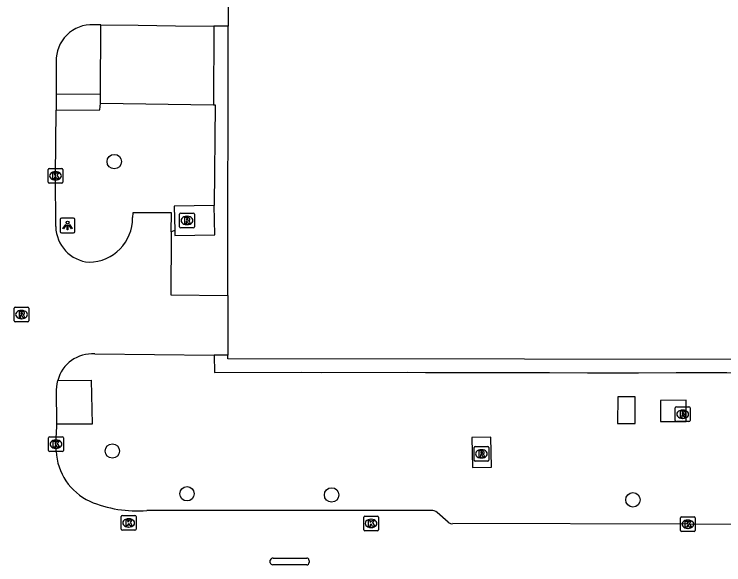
# Model space of a CAD drawing. Extents: x 161477 to 163040, y 383680 to 384868.
# Drawn here: x 162437.3 to 162485.39, y 384189.83 to 384227.16 of the extents above; entities that cross this region are included whole.
import ezdxf

# ---------------------------------------------------------------- set-up
doc = ezdxf.new("R2010")
doc.units = 0
for name, color, linetype in [('IMGEO_Boom', 7, 'Continuous'), ('IMGEO_Groenvoorziening', 7, 'Continuous'), ('IMGEO_Kolk', 7, 'Continuous'), ('IMGEO_Lichtpunt', 7, 'Continuous'), ('IMGEO_Pand', 7, 'Continuous'), ('IMGEO_Parkeervlak_open', 7, 'Continuous'), ('IMGEO_Rijbaan_lokaal_open', 7, 'Continuous'), ('IMGEO_Rioolput', 7, 'Continuous'), ('IMGEO_Voetpad_gesloten', 7, 'Continuous'), ('IMGEO_Voetpad_open', 7, 'Continuous')]:
    doc.layers.add(name, color=color, linetype=linetype)

msp = doc.modelspace()

# ---------------------------------------------------------------- linework, layer by layer
at = {"layer": 'IMGEO_Boom'}
for centre in [(162444.08, 384217.17), (162443.95, 384197.55), (162449.01, 384194.65), (162458.81, 384194.57), (162479.23, 384194.24)]:
    msp.add_circle(centre, 0.489, dxfattribs=at)
at = {"layer": 'IMGEO_Groenvoorziening'}
msp.add_lwpolyline([(162450.855, 384204.054), (162450.87, 384202.869), (162456.775, 384202.886), (162458.143, 384202.87), (162463.979, 384202.889), (162465.179, 384202.879), (162466.55, 384202.869), (162473.583, 384202.873), (162476.143, 384202.855), (162479.61, 384202.857), (162482.167, 384202.869), (162485.598, 384202.861), (162488.186, 384202.838), (162492.839, 384202.849), (162492.84, 384203.365), (162492.852, 384208.794), (162492.843, 384210.19), (162492.866, 384226.29)], dxfattribs=at)
at = {"layer": 'IMGEO_Kolk'}
for p, q in [((162439.598, 384215.777), (162439.598, 384216.629)), ((162439.673, 384216.703), (162440.525, 384216.703)), ((162440.086, 384216.483), (162440.111, 384216.483)), ((162440.599, 384216.629), (162440.599, 384215.777)), ((162440.109, 384215.923), (162440.084, 384215.923)), ((162440.525, 384215.703), (162439.673, 384215.703)), ((162439.704, 384198.515), (162440.556, 384198.515)), ((162439.629, 384197.589), (162439.629, 384198.441)), ((162440.117, 384198.295), (162440.142, 384198.295)), ((162440.63, 384198.441), (162440.63, 384197.589)), ((162440.556, 384197.515), (162439.704, 384197.515)), ((162440.14, 384197.735), (162440.115, 384197.735)), ((162444.632, 384193.174), (162445.484, 384193.174)), ((162444.557, 384192.248), (162444.557, 384193.1)), ((162445.045, 384192.954), (162445.07, 384192.954)), ((162445.558, 384193.1), (162445.558, 384192.248)), ((162460.982, 384192.217), (162460.982, 384193.069)), ((162461.057, 384193.143), (162461.909, 384193.143)), ((162461.47, 384192.923), (162461.495, 384192.923)), ((162461.983, 384193.069), (162461.983, 384192.217)), ((162482.454, 384192.16), (162482.454, 384193.012)), ((162482.529, 384193.086), (162483.381, 384193.086)), ((162482.942, 384192.866), (162482.967, 384192.866)), ((162483.455, 384193.012), (162483.455, 384192.16)), ((162445.068, 384192.394), (162445.043, 384192.394)), ((162461.493, 384192.363), (162461.468, 384192.363)), ((162482.965, 384192.306), (162482.94, 384192.306)), ((162445.484, 384192.174), (162444.632, 384192.174)), ((162461.909, 384192.143), (162461.057, 384192.143)), ((162483.381, 384192.086), (162482.529, 384192.086))]:
    msp.add_line(p, q, dxfattribs=at)
for points in [[(162439.598, 384215.777), (162439.598, 384216.629)], [(162439.673, 384216.703), (162440.525, 384216.703)], [(162439.919, 384216.403), (162440.042, 384216.403), (162440.042, 384216.252), (162440.172, 384216.403), (162440.336, 384216.403), (162440.19, 384216.252), (162440.343, 384216.003), (162440.191, 384216.003), (162440.106, 384216.167), (162440.042, 384216.1), (162440.042, 384216.003), (162439.919, 384216.003), (162439.919, 384216.403)], [(162440.599, 384216.629), (162440.599, 384215.777)], [(162440.525, 384215.703), (162439.673, 384215.703)], [(162439.704, 384198.515), (162440.556, 384198.515)], [(162439.629, 384197.589), (162439.629, 384198.441)], [(162439.95, 384198.215), (162440.073, 384198.215), (162440.073, 384198.064), (162440.203, 384198.215), (162440.367, 384198.215), (162440.221, 384198.064), (162440.374, 384197.815), (162440.222, 384197.815), (162440.137, 384197.979), (162440.073, 384197.912), (162440.073, 384197.815), (162439.95, 384197.815), (162439.95, 384198.215)], [(162440.63, 384198.441), (162440.63, 384197.589)], [(162440.556, 384197.515), (162439.704, 384197.515)], [(162444.632, 384193.174), (162445.484, 384193.174)], [(162444.557, 384192.248), (162444.557, 384193.1)], [(162444.878, 384192.874), (162445.001, 384192.874), (162445.001, 384192.723), (162445.131, 384192.874), (162445.295, 384192.874), (162445.149, 384192.723), (162445.302, 384192.474), (162445.15, 384192.474), (162445.065, 384192.638), (162445.001, 384192.571), (162445.001, 384192.474), (162444.878, 384192.474), (162444.878, 384192.874)], [(162445.558, 384193.1), (162445.558, 384192.248)], [(162460.982, 384192.217), (162460.982, 384193.069)], [(162461.057, 384193.143), (162461.909, 384193.143)], [(162461.303, 384192.843), (162461.426, 384192.843), (162461.426, 384192.692), (162461.556, 384192.843), (162461.72, 384192.843), (162461.574, 384192.692), (162461.727, 384192.443), (162461.575, 384192.443), (162461.49, 384192.607), (162461.426, 384192.54), (162461.426, 384192.443), (162461.303, 384192.443), (162461.303, 384192.843)], [(162461.983, 384193.069), (162461.983, 384192.217)], [(162482.454, 384192.16), (162482.454, 384193.012)], [(162482.529, 384193.086), (162483.381, 384193.086)], [(162482.775, 384192.786), (162482.898, 384192.786), (162482.898, 384192.635), (162483.028, 384192.786), (162483.192, 384192.786), (162483.046, 384192.635), (162483.199, 384192.386), (162483.047, 384192.386), (162482.962, 384192.55), (162482.898, 384192.483), (162482.898, 384192.386), (162482.775, 384192.386), (162482.775, 384192.786)], [(162483.455, 384193.012), (162483.455, 384192.16)], [(162445.484, 384192.174), (162444.632, 384192.174)], [(162461.909, 384192.143), (162461.057, 384192.143)], [(162483.381, 384192.086), (162482.529, 384192.086)]]:
    msp.add_lwpolyline(points, dxfattribs=at)
for centre, start, end in [((162439.675, 384216.627), 91.552, 178.448), ((162439.675, 384216.627), 91.552, 178.448), ((162440.523, 384216.627), 1.552, 88.448), ((162440.523, 384216.627), 1.552, 88.448), ((162439.675, 384215.779), 181.552, 268.448), ((162439.675, 384215.779), 181.552, 268.448), ((162440.523, 384215.779), 271.552, 358.448), ((162440.523, 384215.779), 271.552, 358.448), ((162439.706, 384198.439), 91.552, 178.448), ((162439.706, 384198.439), 91.552, 178.448), ((162440.554, 384198.439), 1.552, 88.448), ((162440.554, 384198.439), 1.552, 88.448), ((162439.706, 384197.591), 181.552, 268.448), ((162439.706, 384197.591), 181.552, 268.448), ((162440.554, 384197.591), 271.552, 358.448), ((162440.554, 384197.591), 271.552, 358.448), ((162444.634, 384193.098), 91.552, 178.448), ((162444.634, 384193.098), 91.552, 178.448), ((162445.482, 384193.098), 1.552, 88.448), ((162445.482, 384193.098), 1.552, 88.448), ((162461.059, 384193.067), 91.552, 178.448), ((162461.059, 384193.067), 91.552, 178.448), ((162461.907, 384193.067), 1.552, 88.448), ((162461.907, 384193.067), 1.552, 88.448), ((162482.531, 384193.01), 91.552, 178.448), ((162482.531, 384193.01), 91.552, 178.448), ((162483.379, 384193.01), 1.552, 88.448), ((162483.379, 384193.01), 1.552, 88.448), ((162444.634, 384192.25), 181.552, 268.448), ((162444.634, 384192.25), 181.552, 268.448), ((162445.482, 384192.25), 271.552, 358.448), ((162445.482, 384192.25), 271.552, 358.448), ((162461.059, 384192.219), 181.552, 268.448), ((162461.059, 384192.219), 181.552, 268.448), ((162461.907, 384192.219), 271.552, 358.448), ((162461.907, 384192.219), 271.552, 358.448), ((162482.531, 384192.162), 181.552, 268.448), ((162482.531, 384192.162), 181.552, 268.448), ((162483.379, 384192.162), 271.552, 358.448), ((162483.379, 384192.162), 271.552, 358.448)]:
    msp.add_arc(centre, 0.0765, start, end, dxfattribs=at)
for centre, major_axis, ratio, start_param, end_param in [((162440.085, 384216.203), (-0.387, 0.002), 0.722429, 4.712389, 7.853982), ((162440.11, 384216.203), (-0.39, 0.002), 0.717154, 1.570796, 4.712389), ((162440.116, 384198.015), (-0.387, 0.002), 0.722429, 4.712389, 7.853982), ((162440.141, 384198.015), (-0.39, 0.002), 0.717154, 1.570796, 4.712389), ((162445.044, 384192.674), (-0.387, 0.002), 0.722429, 4.712389, 7.853982), ((162445.069, 384192.674), (-0.39, 0.002), 0.717154, 1.570796, 4.712389), ((162461.469, 384192.643), (-0.387, 0.002), 0.722429, 4.712389, 7.853982), ((162461.494, 384192.643), (-0.39, 0.002), 0.717154, 1.570796, 4.712389), ((162482.941, 384192.586), (-0.387, 0.002), 0.722429, 4.712389, 7.853982), ((162482.966, 384192.586), (-0.39, 0.002), 0.717154, 1.570796, 4.712389)]:
    msp.add_ellipse(centre, major_axis=major_axis, ratio=ratio, start_param=start_param, end_param=end_param, dxfattribs=at)
at = {"layer": 'IMGEO_Lichtpunt'}
for p, q in [((162440.417, 384213.243), (162440.417, 384212.436)), ((162440.417, 384213.243), (162440.417, 384212.436)), ((162441.319, 384213.338), (162440.511, 384213.338)), ((162441.319, 384213.338), (162440.511, 384213.338)), ((162441.413, 384212.436), (162441.413, 384213.243)), ((162441.413, 384212.436), (162441.413, 384213.243)), ((162440.511, 384212.342), (162441.319, 384212.342)), ((162440.511, 384212.342), (162441.319, 384212.342))]:
    msp.add_line(p, q, dxfattribs=at)
for points in [[(162440.791, 384212.907), (162440.83, 384212.879), (162440.642, 384212.617), (162440.604, 384212.644), (162440.791, 384212.907)], [(162441.003, 384212.879), (162441.041, 384212.906), (162441.228, 384212.644), (162441.189, 384212.616), (162441.003, 384212.879)], [(162440.893, 384212.859), (162440.94, 384212.859), (162440.94, 384212.537), (162440.893, 384212.537), (162440.893, 384212.859)]]:
    msp.add_lwpolyline(points, dxfattribs=at)
msp.add_circle((162440.916, 384213.041), 0.0994, dxfattribs=at)
for centre, start, end in [((162440.511, 384213.243), 90, 180), ((162440.511, 384213.243), 90, 180), ((162441.319, 384213.243), 0, 90), ((162441.319, 384213.243), 0, 90), ((162440.511, 384212.436), 180, 270), ((162440.511, 384212.436), 180, 270), ((162441.319, 384212.436), 270, 0), ((162441.319, 384212.436), 270, 360)]:
    msp.add_arc(centre, 0.0946, start, end, dxfattribs=at)
at = {"layer": 'IMGEO_Pand'}
for points in [[(162451.8, 384232.358), (162451.794, 384226.345)], [(162491.982, 384226.289), (162491.972, 384203.764), (162451.773, 384203.795), (162451.773, 384204.045)], [(162451.777, 384208.084), (162451.794, 384226.345)], [(162451.777, 384208.084), (162451.773, 384204.045)]]:
    msp.add_lwpolyline(points, dxfattribs=at)
at = {"layer": 'IMGEO_Parkeervlak_open'}
for points in [[(162443.149, 384221.767), (162443.175, 384226.438)], [(162443.145, 384221.127), (162450.803, 384221.019)]]:
    msp.add_lwpolyline(points, dxfattribs=at)
at = {"layer": 'IMGEO_Rijbaan_lokaal_open'}
for points in [[(162443.175, 384226.438), (162442.677, 384226.44)], [(162443.175, 384226.438), (162445.708, 384226.415), (162448.226, 384226.375), (162450.827, 384226.349)], [(162451.794, 384226.345), (162450.827, 384226.349)], [(162440.152, 384223.944), (162440.142, 384221.752)], [(162440.142, 384221.752), (162440.148, 384220.666)], [(162440.114, 384212.767), (162440.099, 384216.204), (162440.148, 384220.666)], [(162447.939, 384212.41), (162447.963, 384213.706), (162445.333, 384213.699), (162445.318, 384213.373)], [(162447.939, 384212.41), (162447.935, 384212.188), (162447.923, 384208.138), (162451.777, 384208.084)], [(162442.759, 384204.133), (162450.855, 384204.054)], [(162451.773, 384204.045), (162450.855, 384204.054)], [(162440.184, 384199.362), (162440.164, 384201.699), (162440.213, 384202.097), (162440.254, 384202.335)], [(162440.137, 384197.534), (162440.13, 384198.016), (162440.185, 384199.213), (162440.184, 384199.362)], [(162465.55, 384193.514), (162464.884, 384193.514), (162446.295, 384193.514)], [(162466.711, 384192.725), (162465.956, 384193.372)], [(162505.612, 384192.52), (162502.335, 384192.518), (162500, 384192.526), (162482.955, 384192.587), (162467.029, 384192.629)], [(162454.858, 384190.291), (162457.124, 384190.291)], [(162454.656, 384189.971), (162454.656, 384190.147)], [(162457.129, 384189.836), (162454.819, 384189.836)], [(162457.274, 384190.153), (162457.278, 384190.096), (162457.278, 384189.99), (162457.276, 384189.968)]]:
    msp.add_lwpolyline(points, dxfattribs=at)
for centre, radius, start, end in [((162442.548, 384224.046), 2.398, 86.9072, 182.4309), ((162442.331, 384213.333), 2.988, 270.8723, 0.7594), ((162442.588, 384212.811), 2.474, 181.0264, 265.0845), ((162442.581, 384201.737), 2.402, 85.7431, 165.5957), ((162444.124, 384197.747), 3.993, 183.064, 244.6581), ((162445.647, 384201.846), 8.357, 247.2501, 274.4484), ((162465.598, 384192.999), 0.517, 46.1301, 95.3149), ((162466.956, 384192.961), 0.34, 223.9472, 282.4561), ((162454.844, 384190.097), 0.194, 85.8369, 165.1311), ((162457.129, 384190.146), 0.145, 2.8101, 91.9618), ((162454.814, 384189.996), 0.16, 188.9562, 271.7793), ((162457.148, 384189.963), 0.128, 261.5822, 2.2629)]:
    msp.add_arc(centre, radius, start, end, dxfattribs=at)
at = {"layer": 'IMGEO_Rioolput'}
for p, q in [((162448.509, 384212.754), (162448.509, 384213.606)), ((162448.584, 384213.68), (162449.436, 384213.68)), ((162448.997, 384213.46), (162449.022, 384213.46)), ((162449.51, 384213.606), (162449.51, 384212.754)), ((162449.02, 384212.9), (162448.995, 384212.9)), ((162449.436, 384212.68), (162448.584, 384212.68)), ((162437.299, 384206.374), (162437.299, 384207.226)), ((162437.374, 384207.3), (162438.226, 384207.3)), ((162438.3, 384207.226), (162438.3, 384206.374)), ((162437.787, 384207.08), (162437.812, 384207.08)), ((162438.226, 384206.3), (162437.374, 384206.3)), ((162437.81, 384206.52), (162437.785, 384206.52)), ((162482.099, 384199.614), (162482.099, 384200.466)), ((162482.174, 384200.54), (162483.026, 384200.54)), ((162483.1, 384200.466), (162483.1, 384199.614)), ((162482.587, 384200.32), (162482.612, 384200.32)), ((162483.026, 384199.54), (162482.174, 384199.54)), ((162482.61, 384199.76), (162482.585, 384199.76)), ((162468.459, 384196.934), (162468.459, 384197.786)), ((162468.534, 384197.86), (162469.386, 384197.86)), ((162468.947, 384197.64), (162468.972, 384197.64)), ((162469.46, 384197.786), (162469.46, 384196.934)), ((162468.97, 384197.08), (162468.945, 384197.08)), ((162469.386, 384196.86), (162468.534, 384196.86))]:
    msp.add_line(p, q, dxfattribs=at)
for points in [[(162448.509, 384212.754), (162448.509, 384213.606)], [(162448.584, 384213.68), (162449.436, 384213.68)], [(162449.098, 384213.378), (162448.846, 384213.38), (162448.846, 384212.98)], [(162449.51, 384213.606), (162449.51, 384212.754)], [(162448.846, 384212.98), (162448.97, 384212.98), (162448.97, 384213.142), (162448.981, 384213.142)], [(162449.024, 384213.299), (162448.97, 384213.299), (162448.97, 384213.218)], [(162448.97, 384213.218), (162449.022, 384213.218)], [(162449.028, 384213.113), (162449.099, 384212.98), (162449.239, 384212.98), (162449.174, 384213.106)], [(162449.436, 384212.68), (162448.584, 384212.68)], [(162437.299, 384206.374), (162437.299, 384207.226)], [(162437.374, 384207.3), (162438.226, 384207.3)], [(162438.3, 384207.226), (162438.3, 384206.374)], [(162437.888, 384206.998), (162437.636, 384207), (162437.636, 384206.6)], [(162437.636, 384206.6), (162437.76, 384206.6), (162437.76, 384206.762), (162437.771, 384206.762)], [(162437.814, 384206.919), (162437.76, 384206.919), (162437.76, 384206.838)], [(162437.76, 384206.838), (162437.812, 384206.838)], [(162437.818, 384206.733), (162437.889, 384206.6), (162438.029, 384206.6), (162437.964, 384206.726)], [(162438.226, 384206.3), (162437.374, 384206.3)], [(162482.099, 384199.614), (162482.099, 384200.466)], [(162482.174, 384200.54), (162483.026, 384200.54)], [(162483.1, 384200.466), (162483.1, 384199.614)], [(162482.688, 384200.238), (162482.436, 384200.24), (162482.436, 384199.84)], [(162482.436, 384199.84), (162482.56, 384199.84), (162482.56, 384200.002), (162482.571, 384200.002)], [(162482.614, 384200.159), (162482.56, 384200.159), (162482.56, 384200.078)], [(162482.56, 384200.078), (162482.612, 384200.078)], [(162482.618, 384199.973), (162482.689, 384199.84), (162482.829, 384199.84), (162482.764, 384199.966)], [(162483.026, 384199.54), (162482.174, 384199.54)], [(162468.459, 384196.934), (162468.459, 384197.786)], [(162468.534, 384197.86), (162469.386, 384197.86)], [(162469.048, 384197.558), (162468.796, 384197.56), (162468.796, 384197.16)], [(162469.46, 384197.786), (162469.46, 384196.934)], [(162468.796, 384197.16), (162468.92, 384197.16), (162468.92, 384197.322), (162468.931, 384197.322)], [(162468.974, 384197.479), (162468.92, 384197.479), (162468.92, 384197.398)], [(162468.92, 384197.398), (162468.972, 384197.398)], [(162468.978, 384197.293), (162469.049, 384197.16), (162469.189, 384197.16), (162469.124, 384197.286)], [(162469.386, 384196.86), (162468.534, 384196.86)]]:
    msp.add_lwpolyline(points, dxfattribs=at)
for centre, radius, start, end in [((162448.586, 384213.604), 0.0765, 91.552, 178.448), ((162448.586, 384213.604), 0.0765, 91.552, 178.448), ((162449.097, 384213.268), 0.109, 350.3612, 89.416), ((162449.434, 384213.604), 0.0765, 1.552, 88.448), ((162449.434, 384213.604), 0.0765, 1.552, 88.448), ((162448.98, 384213.089), 0.0533, 26.0293, 88.6989), ((162449.006, 384213.407), 0.19, 274.7715, 282.9687), ((162449.03, 384213.203), 0.0964, 77.0061, 93.1865), ((162449.044, 384213.26), 0.0378, 276.6634, 79.6772), ((162449.095, 384213.268), 0.112, 277.5842, 350.9817), ((162449.079, 384213.053), 0.108, 29.5134, 73.7905), ((162448.586, 384212.756), 0.0765, 181.552, 268.448), ((162448.586, 384212.756), 0.0765, 181.552, 268.448), ((162449.434, 384212.756), 0.0765, 271.552, 358.448), ((162449.434, 384212.756), 0.0765, 271.552, 358.448), ((162437.376, 384207.224), 0.0765, 91.552, 178.448), ((162437.376, 384207.224), 0.0765, 91.552, 178.448), ((162438.224, 384207.224), 0.0765, 1.552, 88.448), ((162438.224, 384207.224), 0.0765, 1.552, 88.448), ((162437.77, 384206.709), 0.0533, 26.0293, 88.6989), ((162437.796, 384207.027), 0.19, 274.7715, 282.9687), ((162437.82, 384206.823), 0.0964, 77.0061, 93.1865), ((162437.834, 384206.88), 0.0378, 276.6634, 79.6772), ((162437.887, 384206.888), 0.109, 350.3612, 89.416), ((162437.885, 384206.888), 0.112, 277.5842, 350.9817), ((162437.869, 384206.673), 0.108, 29.5134, 73.7905), ((162437.376, 384206.376), 0.0765, 181.552, 268.448), ((162437.376, 384206.376), 0.0765, 181.552, 268.448), ((162438.224, 384206.376), 0.0765, 271.552, 358.448), ((162438.224, 384206.376), 0.0765, 271.552, 358.448), ((162482.176, 384200.464), 0.0765, 91.552, 178.448), ((162482.176, 384200.464), 0.0765, 91.552, 178.448), ((162483.024, 384200.464), 0.0765, 1.552, 88.448), ((162483.024, 384200.464), 0.0765, 1.552, 88.448), ((162482.57, 384199.949), 0.0533, 26.0293, 88.6989), ((162482.596, 384200.267), 0.19, 274.7715, 282.9687), ((162482.62, 384200.063), 0.0964, 77.0061, 93.1865), ((162482.634, 384200.12), 0.0378, 276.6634, 79.6772), ((162482.687, 384200.128), 0.109, 350.3612, 89.416), ((162482.685, 384200.128), 0.112, 277.5842, 350.9817), ((162482.669, 384199.913), 0.108, 29.5134, 73.7905), ((162482.176, 384199.616), 0.0765, 181.552, 268.448), ((162482.176, 384199.616), 0.0765, 181.552, 268.448), ((162483.024, 384199.616), 0.0765, 271.552, 358.448), ((162483.024, 384199.616), 0.0765, 271.552, 358.448), ((162468.536, 384197.784), 0.0765, 91.552, 178.448), ((162468.536, 384197.784), 0.0765, 91.552, 178.448), ((162469.047, 384197.448), 0.109, 350.3612, 89.416), ((162469.384, 384197.784), 0.0765, 1.552, 88.448), ((162469.384, 384197.784), 0.0765, 1.552, 88.448), ((162468.93, 384197.269), 0.0533, 26.0293, 88.6989), ((162468.956, 384197.587), 0.19, 274.7715, 282.9687), ((162468.98, 384197.383), 0.0964, 77.0061, 93.1865), ((162468.994, 384197.44), 0.0378, 276.6634, 79.6772), ((162469.045, 384197.448), 0.112, 277.5842, 350.9817), ((162469.029, 384197.233), 0.108, 29.5134, 73.7905), ((162468.536, 384196.936), 0.0765, 181.552, 268.448), ((162468.536, 384196.936), 0.0765, 181.552, 268.448), ((162469.384, 384196.936), 0.0765, 271.552, 358.448), ((162469.384, 384196.936), 0.0765, 271.552, 358.448)]:
    msp.add_arc(centre, radius, start, end, dxfattribs=at)
for centre, major_axis, ratio, start_param, end_param in [((162448.996, 384213.18), (-0.387, 0.002), 0.722429, 4.712389, 7.853982), ((162449.021, 384213.18), (-0.39, 0.002), 0.717154, 1.570796, 4.712389), ((162437.786, 384206.8), (-0.387, 0.002), 0.722429, 4.712389, 7.853982), ((162437.811, 384206.8), (-0.39, 0.002), 0.717154, 1.570796, 4.712389), ((162482.586, 384200.04), (-0.387, 0.002), 0.722429, 4.712389, 7.853982), ((162482.611, 384200.04), (-0.39, 0.002), 0.717154, 1.570796, 4.712389), ((162468.946, 384197.36), (-0.387, 0.002), 0.722429, 4.712389, 7.853982), ((162468.971, 384197.36), (-0.39, 0.002), 0.717154, 1.570796, 4.712389)]:
    msp.add_ellipse(centre, major_axis=major_axis, ratio=ratio, start_param=start_param, end_param=end_param, dxfattribs=at)
at = {"layer": 'IMGEO_Voetpad_gesloten'}
for points in [[(162450.859, 384214.192), (162448.149, 384214.148), (162448.176, 384212.502)], [(162448.176, 384212.502), (162448.181, 384212.166), (162450.891, 384212.21), (162450.859, 384214.192)], [(162479.383, 384201.233), (162478.206, 384201.225), (162478.192, 384199.406), (162479.37, 384199.414), (162479.383, 384201.233)], [(162482.841, 384200.988), (162481.094, 384200.982), (162481.089, 384199.539), (162482.836, 384199.545), (162482.841, 384200.988)], [(162469.605, 384198.486), (162468.316, 384198.461), (162468.353, 384196.436), (162469.642, 384196.46), (162469.605, 384198.486)]]:
    msp.add_lwpolyline(points, dxfattribs=at)
at = {"layer": 'IMGEO_Voetpad_open'}
for points in [[(162450.827, 384226.349), (162450.803, 384221.019)], [(162440.142, 384221.752), (162443.149, 384221.767)], [(162443.145, 384221.127), (162443.149, 384221.767)], [(162440.148, 384220.666), (162443.112, 384220.673), (162443.145, 384221.127)], [(162450.803, 384221.019), (162450.908, 384221.015), (162450.859, 384214.192)], [(162448.176, 384212.502), (162447.939, 384212.41)], [(162440.254, 384202.335), (162442.526, 384202.353), (162442.575, 384199.362), (162440.184, 384199.362)]]:
    msp.add_lwpolyline(points, dxfattribs=at)

doc.saveas('drawing.dxf')
